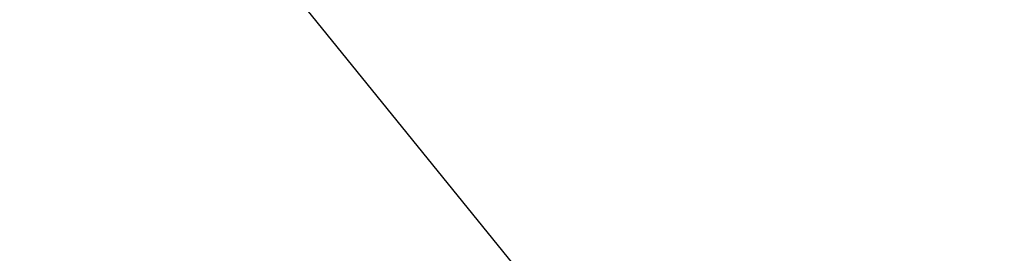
# Model space of a CAD drawing. Extents: x 0 to 362422, y 0 to 4201735.
# Tile 283 of 656: x 360216.439 to 360217.505, y 4200495.747 to 4200495.999. Entities that reach past the tile are written whole.
import ezdxf

# ---------------------------------------------------------------- set-up
doc = ezdxf.new("R2010")
doc.units = 0
doc.header["$LTSCALE"] = 0.5
doc.header["$MEASUREMENT"] = 0
doc.layers.add('(014) Водопровод', color=5, linetype='ИК_Водопровод -------в--------')
doc.layers.add('.', color=7, linetype='Continuous', lineweight=15)
doc.linetypes.add('ИК_Водопровод -------в--------', pattern='A,9,-0.6,["В",Standard,S=1.2,R=0,X=0,Y=-0.6],-1.2', length=10.8)

# ---------------------------------------------------------------- blocks, each defined once
blk = doc.blocks.new('gergrgrre')
at = {"layer": '(014) Водопровод', "flags": 128}
blk.add_lwpolyline([(360036.4378, 4200773.0145), (360047.0977, 4200750.3105), (360089.7596, 4200681.101), (360107.6188, 4200655.7963), (360141.8255, 4200594.0387), (360149.3453, 4200579.9984), (360206.507, 4200508.6105), (360230.262, 4200479.3873), (360306.2812, 4200388.525), (360409.1536, 4200291.5533), (360456.1144, 4200244.1908), (360490.7928, 4200199.3371)], dxfattribs=at)

msp = doc.modelspace()

# ---------------------------------------------------------------- hatches: boundary and pattern name
at = {"layer": '.', "ltscale": 0.149071}
h = msp.add_hatch(color=256, dxfattribs=at)
h.dxf.hatch_style = 1
h.set_gradient(color1=(255, 255, 255), tint=1)
h.paths.add_polyline_path([(359890.2408, 4200063.4759), (362234.445, 4200063.4759), (362234.349, 4201313.8917), (359890.2408, 4201328.8911)], flags=17)
h.paths.add_polyline_path([(359890.2408, 4200063.4759), (362234.445, 4200063.4759), (362234.445, 4201313.8911), (359890.2408, 4201328.8911)], flags=17)

# ---------------------------------------------------------------- block references
at = {"linetype": 'Continuous'}
msp.add_blockref('gergrgrre', (0, 0), dxfattribs=at)

doc.saveas('drawing.dxf')
